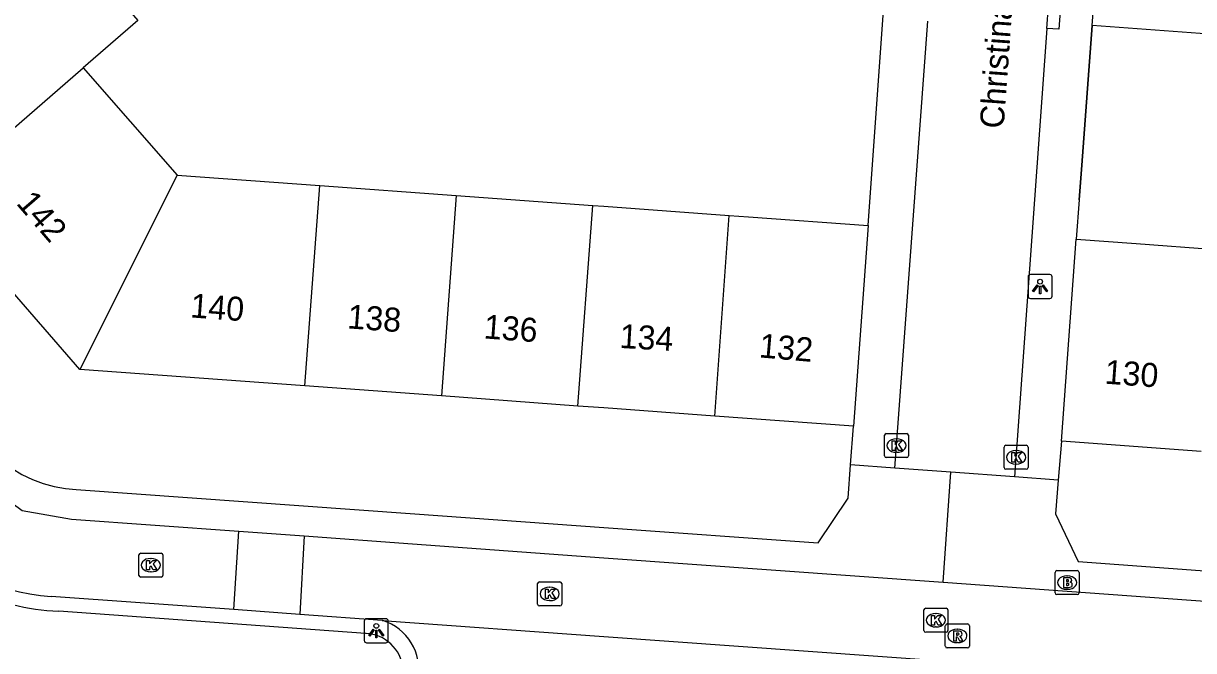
# Model space of a CAD drawing. Extents: x 160304 to 160954, y 383686 to 384161.
# Drawn here: x 160475.81 to 160524.56, y 383916.83 to 383942.95 of the extents above; entities that cross this region are included whole.
import ezdxf

# ---------------------------------------------------------------- set-up
doc = ezdxf.new("R2010")
doc.units = 0
for name, color, linetype in [('IMGEO_Brandkraan', 7, 'Continuous'), ('IMGEO_Kolk', 7, 'Continuous'), ('IMGEO_Lichtpunt', 7, 'Continuous'), ('IMGEO_Muur', 7, 'Continuous'), ('IMGEO_Openbare_ruimte_label', 7, 'Continuous'), ('IMGEO_Pand', 7, 'Continuous'), ('IMGEO_Pand_nummerreeks', 7, 'Continuous'), ('IMGEO_Rijbaan_lokaal_open', 7, 'Continuous'), ('IMGEO_Rioolput', 7, 'Continuous'), ('IMGEO_Voetpad_halfverhard', 7, 'Continuous'), ('IMGEO_Voetpad_open', 7, 'Continuous')]:
    doc.layers.add(name, color=color, linetype=linetype)

msp = doc.modelspace()

# ---------------------------------------------------------------- linework, layer by layer
at = {"layer": 'IMGEO_Brandkraan'}
for p, q in [((160518.791, 383919.235), (160518.791, 383920.087)), ((160518.866, 383920.161), (160519.718, 383920.161)), ((160519.279, 383919.941), (160519.304, 383919.941)), ((160519.792, 383920.087), (160519.792, 383919.235)), ((160519.718, 383919.161), (160518.866, 383919.161)), ((160519.302, 383919.381), (160519.277, 383919.381))]:
    msp.add_line(p, q, dxfattribs=at)
for points in [[(160518.791, 383919.235), (160518.791, 383920.087)], [(160518.866, 383920.161), (160519.718, 383920.161)], [(160519.792, 383920.087), (160519.792, 383919.235)], [(160519.139, 383919.861), (160519.139, 383919.461), (160519.352, 383919.461)], [(160519.37, 383919.861), (160519.139, 383919.861)], [(160519.318, 383919.78), (160519.264, 383919.78), (160519.264, 383919.704)], [(160519.264, 383919.704), (160519.317, 383919.704)], [(160519.326, 383919.628), (160519.264, 383919.628), (160519.264, 383919.547)], [(160519.264, 383919.547), (160519.326, 383919.547)], [(160519.718, 383919.161), (160518.866, 383919.161)]]:
    msp.add_lwpolyline(points, dxfattribs=at)
for centre, radius, start, end in [((160518.868, 383920.085), 0.0765, 91.552, 178.448), ((160518.868, 383920.085), 0.0765, 91.552, 178.448), ((160519.716, 383920.085), 0.0765, 1.552, 88.448), ((160519.716, 383920.085), 0.0765, 1.552, 88.448), ((160519.319, 383919.742), 0.0379, 267.8285, 90.9355), ((160519.327, 383919.587), 0.0404, 269.8759, 90.5077), ((160519.358, 383919.712), 0.251, 268.6676, 293.5347), ((160519.374, 383919.716), 0.145, 59.4692, 91.5367), ((160519.399, 383919.763), 0.0922, 285.5137, 58.1501), ((160519.404, 383919.571), 0.105, 301.3115, 78.989), ((160518.868, 383919.237), 0.0765, 181.552, 268.448), ((160518.868, 383919.237), 0.0765, 181.552, 268.448), ((160519.716, 383919.237), 0.0765, 271.552, 358.448), ((160519.716, 383919.237), 0.0765, 271.552, 358.448)]:
    msp.add_arc(centre, radius, start, end, dxfattribs=at)
for centre, major_axis, ratio, start_param, end_param in [((160519.278, 383919.661), (-0.387, 0.002), 0.722429, 4.712389, 7.853982), ((160519.303, 383919.661), (-0.39, 0.002), 0.717154, 1.570796, 4.712389)]:
    msp.add_ellipse(centre, major_axis=major_axis, ratio=ratio, start_param=start_param, end_param=end_param, dxfattribs=at)
at = {"layer": 'IMGEO_Kolk'}
for p, q in [((160511.684, 383924.942), (160511.684, 383925.794)), ((160511.759, 383925.868), (160512.611, 383925.868)), ((160512.685, 383925.794), (160512.685, 383924.942)), ((160512.172, 383925.648), (160512.197, 383925.648)), ((160516.665, 383924.453), (160516.665, 383925.305)), ((160516.74, 383925.379), (160517.592, 383925.379)), ((160517.666, 383925.305), (160517.666, 383924.453)), ((160512.611, 383924.868), (160511.759, 383924.868)), ((160512.195, 383925.088), (160512.17, 383925.088)), ((160517.153, 383925.159), (160517.178, 383925.159)), ((160517.592, 383924.379), (160516.74, 383924.379)), ((160517.176, 383924.599), (160517.151, 383924.599)), ((160480.626, 383919.961), (160480.626, 383920.813)), ((160480.701, 383920.887), (160481.553, 383920.887)), ((160481.114, 383920.667), (160481.139, 383920.667)), ((160481.627, 383920.813), (160481.627, 383919.961)), ((160481.137, 383920.107), (160481.112, 383920.107)), ((160481.553, 383919.887), (160480.701, 383919.887)), ((160497.237, 383918.766), (160497.237, 383919.618)), ((160497.312, 383919.692), (160498.164, 383919.692)), ((160497.725, 383919.472), (160497.75, 383919.472)), ((160498.238, 383919.618), (160498.238, 383918.766)), ((160498.164, 383918.692), (160497.312, 383918.692)), ((160497.748, 383918.912), (160497.723, 383918.912)), ((160513.327, 383917.669), (160513.327, 383918.521)), ((160513.402, 383918.595), (160514.254, 383918.595)), ((160514.328, 383918.521), (160514.328, 383917.669)), ((160513.815, 383918.375), (160513.84, 383918.375)), ((160514.254, 383917.595), (160513.402, 383917.595)), ((160513.838, 383917.815), (160513.813, 383917.815))]:
    msp.add_line(p, q, dxfattribs=at)
for points in [[(160511.684, 383924.942), (160511.684, 383925.794)], [(160511.759, 383925.868), (160512.611, 383925.868)], [(160512.685, 383925.794), (160512.685, 383924.942)], [(160512.005, 383925.568), (160512.128, 383925.568), (160512.128, 383925.417), (160512.258, 383925.568), (160512.422, 383925.568), (160512.276, 383925.417), (160512.429, 383925.168), (160512.277, 383925.168), (160512.192, 383925.332), (160512.128, 383925.265), (160512.128, 383925.168), (160512.005, 383925.168), (160512.005, 383925.568)], [(160516.665, 383924.453), (160516.665, 383925.305)], [(160516.74, 383925.379), (160517.592, 383925.379)], [(160517.666, 383925.305), (160517.666, 383924.453)], [(160512.611, 383924.868), (160511.759, 383924.868)], [(160516.986, 383925.079), (160517.109, 383925.079), (160517.109, 383924.928), (160517.239, 383925.079), (160517.403, 383925.079), (160517.257, 383924.928), (160517.41, 383924.679), (160517.258, 383924.679), (160517.173, 383924.843), (160517.109, 383924.776), (160517.109, 383924.679), (160516.986, 383924.679), (160516.986, 383925.079)], [(160517.592, 383924.379), (160516.74, 383924.379)], [(160480.626, 383919.961), (160480.626, 383920.813)], [(160480.701, 383920.887), (160481.553, 383920.887)], [(160480.947, 383920.587), (160481.07, 383920.587), (160481.07, 383920.436), (160481.2, 383920.587), (160481.364, 383920.587), (160481.218, 383920.436), (160481.371, 383920.187), (160481.219, 383920.187), (160481.134, 383920.351), (160481.07, 383920.284), (160481.07, 383920.187), (160480.947, 383920.187), (160480.947, 383920.587)], [(160481.627, 383920.813), (160481.627, 383919.961)], [(160481.553, 383919.887), (160480.701, 383919.887)], [(160497.237, 383918.766), (160497.237, 383919.618)], [(160497.312, 383919.692), (160498.164, 383919.692)], [(160498.238, 383919.618), (160498.238, 383918.766)], [(160497.558, 383919.392), (160497.681, 383919.392), (160497.681, 383919.241), (160497.811, 383919.392), (160497.975, 383919.392), (160497.829, 383919.241), (160497.982, 383918.992), (160497.83, 383918.992), (160497.745, 383919.156), (160497.681, 383919.089), (160497.681, 383918.992), (160497.558, 383918.992), (160497.558, 383919.392)], [(160498.164, 383918.692), (160497.312, 383918.692)], [(160513.327, 383917.669), (160513.327, 383918.521)], [(160513.402, 383918.595), (160514.254, 383918.595)], [(160514.328, 383918.521), (160514.328, 383917.669)], [(160513.648, 383918.295), (160513.771, 383918.295), (160513.771, 383918.144), (160513.901, 383918.295), (160514.065, 383918.295), (160513.919, 383918.144), (160514.072, 383917.895), (160513.92, 383917.895), (160513.835, 383918.059), (160513.771, 383917.992), (160513.771, 383917.895), (160513.648, 383917.895), (160513.648, 383918.295)], [(160514.254, 383917.595), (160513.402, 383917.595)]]:
    msp.add_lwpolyline(points, dxfattribs=at)
for centre, start, end in [((160511.761, 383925.792), 91.552, 178.448), ((160511.761, 383925.792), 91.552, 178.448), ((160512.609, 383925.792), 1.552, 88.448), ((160512.609, 383925.792), 1.552, 88.448), ((160516.742, 383925.303), 91.552, 178.448), ((160516.742, 383925.303), 91.552, 178.448), ((160517.59, 383925.303), 1.552, 88.448), ((160517.59, 383925.303), 1.552, 88.448), ((160511.761, 383924.944), 181.552, 268.448), ((160511.761, 383924.944), 181.552, 268.448), ((160512.609, 383924.944), 271.552, 358.448), ((160512.609, 383924.944), 271.552, 358.448), ((160516.742, 383924.455), 181.552, 268.448), ((160516.742, 383924.455), 181.552, 268.448), ((160517.59, 383924.455), 271.552, 358.448), ((160517.59, 383924.455), 271.552, 358.448), ((160480.703, 383920.811), 91.552, 178.448), ((160480.703, 383920.811), 91.552, 178.448), ((160481.551, 383920.811), 1.552, 88.448), ((160481.551, 383920.811), 1.552, 88.448), ((160480.703, 383919.963), 181.552, 268.448), ((160480.703, 383919.963), 181.552, 268.448), ((160481.551, 383919.963), 271.552, 358.448), ((160481.551, 383919.963), 271.552, 358.448), ((160497.314, 383919.616), 91.552, 178.448), ((160497.314, 383919.616), 91.552, 178.448), ((160498.162, 383919.616), 1.552, 88.448), ((160498.162, 383919.616), 1.552, 88.448), ((160497.314, 383918.768), 181.552, 268.448), ((160497.314, 383918.768), 181.552, 268.448), ((160498.162, 383918.768), 271.552, 358.448), ((160498.162, 383918.768), 271.552, 358.448), ((160513.404, 383918.519), 91.552, 178.448), ((160513.404, 383918.519), 91.552, 178.448), ((160514.252, 383918.519), 1.552, 88.448), ((160514.252, 383918.519), 1.552, 88.448), ((160513.404, 383917.671), 181.552, 268.448), ((160513.404, 383917.671), 181.552, 268.448), ((160514.252, 383917.671), 271.552, 358.448), ((160514.252, 383917.671), 271.552, 358.448)]:
    msp.add_arc(centre, 0.0765, start, end, dxfattribs=at)
for centre, major_axis, ratio, start_param, end_param in [((160512.171, 383925.368), (-0.387, 0.002), 0.722429, 4.712389, 7.853982), ((160512.196, 383925.368), (-0.39, 0.002), 0.717154, 1.570796, 4.712389), ((160517.152, 383924.879), (-0.387, 0.002), 0.722429, 4.712389, 7.853982), ((160517.177, 383924.879), (-0.39, 0.002), 0.717154, 1.570796, 4.712389), ((160481.113, 383920.387), (-0.387, 0.002), 0.722429, 4.712389, 7.853982), ((160481.138, 383920.387), (-0.39, 0.002), 0.717154, 1.570796, 4.712389), ((160497.724, 383919.192), (-0.387, 0.002), 0.722429, 4.712389, 7.853982), ((160497.749, 383919.192), (-0.39, 0.002), 0.717154, 1.570796, 4.712389), ((160513.814, 383918.095), (-0.387, 0.002), 0.722429, 4.712389, 7.853982), ((160513.839, 383918.095), (-0.39, 0.002), 0.717154, 1.570796, 4.712389)]:
    msp.add_ellipse(centre, major_axis=major_axis, ratio=ratio, start_param=start_param, end_param=end_param, dxfattribs=at)
at = {"layer": 'IMGEO_Lichtpunt'}
for p, q in [((160517.67, 383932.394), (160517.67, 383931.587)), ((160517.67, 383932.394), (160517.67, 383931.587)), ((160518.572, 383932.489), (160517.764, 383932.489)), ((160518.572, 383932.489), (160517.764, 383932.489)), ((160518.666, 383931.587), (160518.666, 383932.394)), ((160518.666, 383931.587), (160518.666, 383932.394)), ((160517.764, 383931.493), (160518.572, 383931.493)), ((160517.764, 383931.493), (160518.572, 383931.493)), ((160490.017, 383918.06), (160490.017, 383917.253)), ((160490.017, 383918.06), (160490.017, 383917.253)), ((160490.919, 383918.155), (160490.111, 383918.155)), ((160490.919, 383918.155), (160490.111, 383918.155)), ((160491.013, 383917.253), (160491.013, 383918.06)), ((160491.013, 383917.253), (160491.013, 383918.06)), ((160490.111, 383917.159), (160490.919, 383917.159)), ((160490.111, 383917.159), (160490.919, 383917.159))]:
    msp.add_line(p, q, dxfattribs=at)
for points in [[(160518.044, 383932.058), (160518.083, 383932.03), (160517.895, 383931.768), (160517.857, 383931.795), (160518.044, 383932.058)], [(160518.146, 383932.01), (160518.193, 383932.01), (160518.193, 383931.688), (160518.146, 383931.688), (160518.146, 383932.01)], [(160518.256, 383932.03), (160518.294, 383932.057), (160518.481, 383931.795), (160518.442, 383931.767), (160518.256, 383932.03)], [(160490.391, 383917.724), (160490.43, 383917.696), (160490.242, 383917.434), (160490.204, 383917.461), (160490.391, 383917.724)], [(160490.493, 383917.676), (160490.54, 383917.676), (160490.54, 383917.354), (160490.493, 383917.354), (160490.493, 383917.676)], [(160490.603, 383917.696), (160490.641, 383917.723), (160490.828, 383917.461), (160490.789, 383917.433), (160490.603, 383917.696)]]:
    msp.add_lwpolyline(points, dxfattribs=at)
for centre in [(160518.169, 383932.192), (160490.516, 383917.858)]:
    msp.add_circle(centre, 0.0994, dxfattribs=at)
for centre, start, end in [((160517.764, 383932.394), 90, 180), ((160517.764, 383932.394), 90, 180), ((160518.572, 383932.394), 0, 90), ((160518.572, 383932.394), 0, 90), ((160517.764, 383931.587), 180, 270), ((160517.764, 383931.587), 180, 270), ((160518.572, 383931.587), 270, 0), ((160518.572, 383931.587), 270, 360), ((160490.111, 383918.06), 90, 180), ((160490.111, 383918.06), 90, 180), ((160490.919, 383918.06), 0, 90), ((160490.919, 383918.06), 0, 90), ((160490.111, 383917.253), 180, 270), ((160490.111, 383917.253), 180, 270), ((160490.919, 383917.253), 270, 0), ((160490.919, 383917.253), 270, 360)]:
    msp.add_arc(centre, 0.0946, start, end, dxfattribs=at)
at = {"layer": 'IMGEO_Muur'}
for points in [[(160519.906, 383937.041), (160520.34, 383942.858)], [(160519.798, 383935.598), (160519.906, 383937.041)], [(160519.798, 383935.598), (160519.677, 383933.96)]]:
    msp.add_lwpolyline(points, dxfattribs=at)
at = {"layer": 'IMGEO_Pand'}
for points in [[(160474.591, 383945.405), (160476.867, 383947.372), (160480.585, 383943.069), (160478.309, 383941.103)], [(160520.34, 383942.858), (160520.599, 383946.385), (160522.16, 383946.27)], [(160526.336, 383942.417), (160520.34, 383942.858)], [(160471.997, 383935.625), (160478.309, 383941.103)], [(160478.309, 383941.103), (160482.216, 383936.632)], [(160482.216, 383936.632), (160478.172, 383928.541)], [(160482.216, 383936.632), (160488.158, 383936.199)], [(160487.542, 383927.851), (160488.158, 383936.199)], [(160488.158, 383936.199), (160493.848, 383935.783)], [(160478.172, 383928.541), (160471.997, 383935.625)], [(160493.848, 383935.783), (160493.225, 383927.433)], [(160493.848, 383935.783), (160499.538, 383935.368)], [(160498.915, 383927.014), (160499.538, 383935.368)], [(160499.538, 383935.368), (160500, 383935.334), (160505.217, 383934.953)], [(160504.615, 383926.594), (160505.217, 383934.953)], [(160505.217, 383934.953), (160506.023, 383934.894), (160511.009, 383934.527)], [(160511.009, 383934.527), (160510.393, 383926.169)], [(160519.059, 383925.551), (160519.677, 383933.96)], [(160519.677, 383933.96), (160522.164, 383933.777), (160525.488, 383933.533), (160525.589, 383933.526)], [(160487.542, 383927.851), (160478.172, 383928.541)], [(160493.225, 383927.433), (160487.542, 383927.851)], [(160498.915, 383927.014), (160493.225, 383927.433)], [(160504.615, 383926.594), (160500, 383926.934), (160498.915, 383927.014)], [(160510.393, 383926.169), (160504.615, 383926.594)], [(160524.883, 383925.122), (160519.059, 383925.551)]]:
    msp.add_lwpolyline(points, dxfattribs=at)
at = {"layer": 'IMGEO_Rijbaan_lokaal_open'}
for points in [[(160442.881, 383956.488), (160448.609, 383949.851), (160448.923, 383949.553), (160449.263, 383949.284), (160449.625, 383949.047), (160450.007, 383948.842), (160450.116, 383948.792), (160451.028, 383948.357), (160451.212, 383948.319), (160451.739, 383948.175), (160452.251, 383947.985), (160452.744, 383947.75), (160453.214, 383947.473), (160453.657, 383947.154), (160454.071, 383946.797), (160454.45, 383946.404), (160473.647, 383924.212), (160475.762, 383922.669), (160477.817, 383922.307), (160484.792, 383921.801)], [(160518.455, 383942.738), (160518.729, 383946.518)], [(160512.117, 383924.431), (160513.493, 383943.035)], [(160518.455, 383942.738), (160517.105, 383924.059)], [(160514.451, 383924.257), (160512.117, 383924.431)], [(160517.105, 383924.059), (160514.451, 383924.257)], [(160484.577, 383918.536), (160484.792, 383921.801)], [(160484.792, 383921.801), (160487.513, 383921.604)], [(160487.513, 383921.604), (160487.335, 383918.336)], [(160487.513, 383921.604), (160492.03, 383921.276), (160500, 383920.698), (160514.136, 383919.672)], [(160514.136, 383919.672), (160545.126, 383917.424)], [(160484.577, 383918.536), (160476.968, 383919.085)], [(160487.335, 383918.336), (160484.577, 383918.536)], [(160490.759, 383918.089), (160487.335, 383918.336)], [(160490.759, 383918.089), (160500, 383917.422), (160514.116, 383916.402)]]:
    msp.add_lwpolyline(points, dxfattribs=at)
msp.add_arc((160477.556, 383927.496), 8.431, 218.1201, 266.0009, dxfattribs=at)
at = {"layer": 'IMGEO_Rioolput'}
for p, q in [((160514.22, 383917.014), (160514.22, 383917.866)), ((160514.295, 383917.94), (160515.147, 383917.94)), ((160514.708, 383917.72), (160514.733, 383917.72)), ((160515.221, 383917.866), (160515.221, 383917.014)), ((160514.731, 383917.16), (160514.706, 383917.16)), ((160515.147, 383916.94), (160514.295, 383916.94))]:
    msp.add_line(p, q, dxfattribs=at)
for points in [[(160514.22, 383917.014), (160514.22, 383917.866)], [(160514.295, 383917.94), (160515.147, 383917.94)], [(160514.809, 383917.638), (160514.557, 383917.64), (160514.557, 383917.24)], [(160514.735, 383917.559), (160514.681, 383917.559), (160514.681, 383917.478)], [(160515.221, 383917.866), (160515.221, 383917.014)], [(160514.557, 383917.24), (160514.681, 383917.24), (160514.681, 383917.402), (160514.692, 383917.402)], [(160514.681, 383917.478), (160514.733, 383917.478)], [(160514.739, 383917.373), (160514.81, 383917.24), (160514.95, 383917.24), (160514.885, 383917.366)], [(160515.147, 383916.94), (160514.295, 383916.94)]]:
    msp.add_lwpolyline(points, dxfattribs=at)
for centre, radius, start, end in [((160514.297, 383917.864), 0.0765, 91.552, 178.448), ((160514.297, 383917.864), 0.0765, 91.552, 178.448), ((160514.741, 383917.463), 0.0964, 77.0061, 93.1865), ((160514.755, 383917.52), 0.0378, 276.6634, 79.6772), ((160514.808, 383917.528), 0.109, 350.3612, 89.416), ((160514.806, 383917.528), 0.112, 277.5842, 350.9817), ((160515.145, 383917.864), 0.0765, 1.552, 88.448), ((160515.145, 383917.864), 0.0765, 1.552, 88.448), ((160514.297, 383917.016), 0.0765, 181.552, 268.448), ((160514.297, 383917.016), 0.0765, 181.552, 268.448), ((160514.691, 383917.349), 0.0533, 26.0293, 88.6989), ((160514.717, 383917.667), 0.19, 274.7715, 282.9687), ((160514.79, 383917.313), 0.108, 29.5134, 73.7905), ((160515.145, 383917.016), 0.0765, 271.552, 358.448), ((160515.145, 383917.016), 0.0765, 271.552, 358.448)]:
    msp.add_arc(centre, radius, start, end, dxfattribs=at)
for centre, major_axis, ratio, start_param, end_param in [((160514.707, 383917.44), (-0.387, 0.002), 0.722429, 4.712389, 7.853982), ((160514.732, 383917.44), (-0.39, 0.002), 0.717154, 1.570796, 4.712389)]:
    msp.add_ellipse(centre, major_axis=major_axis, ratio=ratio, start_param=start_param, end_param=end_param, dxfattribs=at)
at = {"layer": 'IMGEO_Voetpad_halfverhard'}
for points in [[(160512.194, 383909.893), (160500, 383910.777), (160491.289, 383911.408), (160491.621, 383915.813), (160491.626, 383915.956), (160491.619, 383916.099), (160491.598, 383916.241), (160491.565, 383916.38), (160491.52, 383916.516), (160491.463, 383916.648), (160491.394, 383916.773), (160491.314, 383916.892), (160491.224, 383917.004), (160491.125, 383917.107), (160491.016, 383917.2), (160490.9, 383917.284), (160490.776, 383917.357), (160490.647, 383917.418), (160490.513, 383917.468), (160490.374, 383917.506), (160490.233, 383917.531), (160490.091, 383917.543), (160490.065, 383917.544), (160477.284, 383918.474)], [(160511.862, 383910.573), (160500, 383911.437), (160491.944, 383912.024), (160492.279, 383915.87), (160492.285, 383916.061), (160492.275, 383916.252), (160492.247, 383916.442), (160492.203, 383916.628), (160492.142, 383916.81), (160492.065, 383916.985), (160491.973, 383917.153), (160491.866, 383917.311), (160491.745, 383917.46), (160491.612, 383917.597), (160491.467, 383917.722), (160491.311, 383917.834), (160491.146, 383917.931), (160490.973, 383918.012), (160490.793, 383918.078), (160490.759, 383918.089)]]:
    msp.add_lwpolyline(points, dxfattribs=at)
msp.add_arc((160477.619, 383927.676), 9.208, 219.8797, 267.9132, dxfattribs=at)
at = {"layer": 'IMGEO_Voetpad_open'}
for points in [[(160425.555, 383980.472), (160425.435, 383978.53), (160447.995, 383952.443), (160449.625, 383953.821), (160473.957, 383925.722), (160474.258, 383925.348), (160474.591, 383925.003), (160474.954, 383924.689), (160475.343, 383924.408), (160475.756, 383924.163), (160476.189, 383923.957), (160476.639, 383923.789), (160477.102, 383923.663), (160477.574, 383923.578), (160478.012, 383923.538), (160492.124, 383922.525), (160500, 383921.959), (160508.919, 383921.318), (160510.17, 383923.18), (160510.274, 383924.568)], [(160518.729, 383946.518), (160519.227, 383946.483), (160518.953, 383942.703), (160518.455, 383942.738)], [(160511.009, 383934.527), (160511.647, 383943.484)], [(160520.34, 383942.858), (160519.906, 383937.041), (160519.798, 383935.598), (160519.677, 383933.96)], [(160510.274, 383924.568), (160510.393, 383926.169)], [(160519.059, 383925.551), (160518.927, 383923.923)], [(160512.117, 383924.431), (160510.274, 383924.568)], [(160514.136, 383919.672), (160514.451, 383924.257)], [(160518.927, 383923.923), (160517.105, 383924.059)], [(160518.927, 383923.923), (160518.814, 383922.53), (160519.759, 383920.534), (160564.54, 383917.241), (160564.726, 383919.653), (160572.939, 383919.144), (160577.354, 383910.75), (160574.721, 383909.349), (160588.559, 383883.201)]]:
    msp.add_lwpolyline(points, dxfattribs=at)

# ---------------------------------------------------------------- texts
at = {"layer": 'IMGEO_Openbare_ruimte_label'}
msp.add_text('Christina Bakker-van Bossestraat', height=1, rotation=85.8695, dxfattribs=at).set_placement((160516.647, 383938.543))
at = {"layer": 'IMGEO_Pand_nummerreeks'}
for s, rotation, p in [('142', 310.8221, (160475.484, 383935.442)), ('140', 355.7903, (160482.747, 383930.706)), ('138', 355.7903, (160489.29, 383930.25)), ('136', 355.7903, (160494.971, 383929.831)), ('134', 356.5508, (160500.634, 383929.435)), ('132', 355.0401, (160506.439, 383929.042)), ('130', 355.7913, (160520.832, 383927.948))]:
    msp.add_text(s, height=1, rotation=rotation, dxfattribs=at).set_placement(p)

doc.saveas('drawing.dxf')
